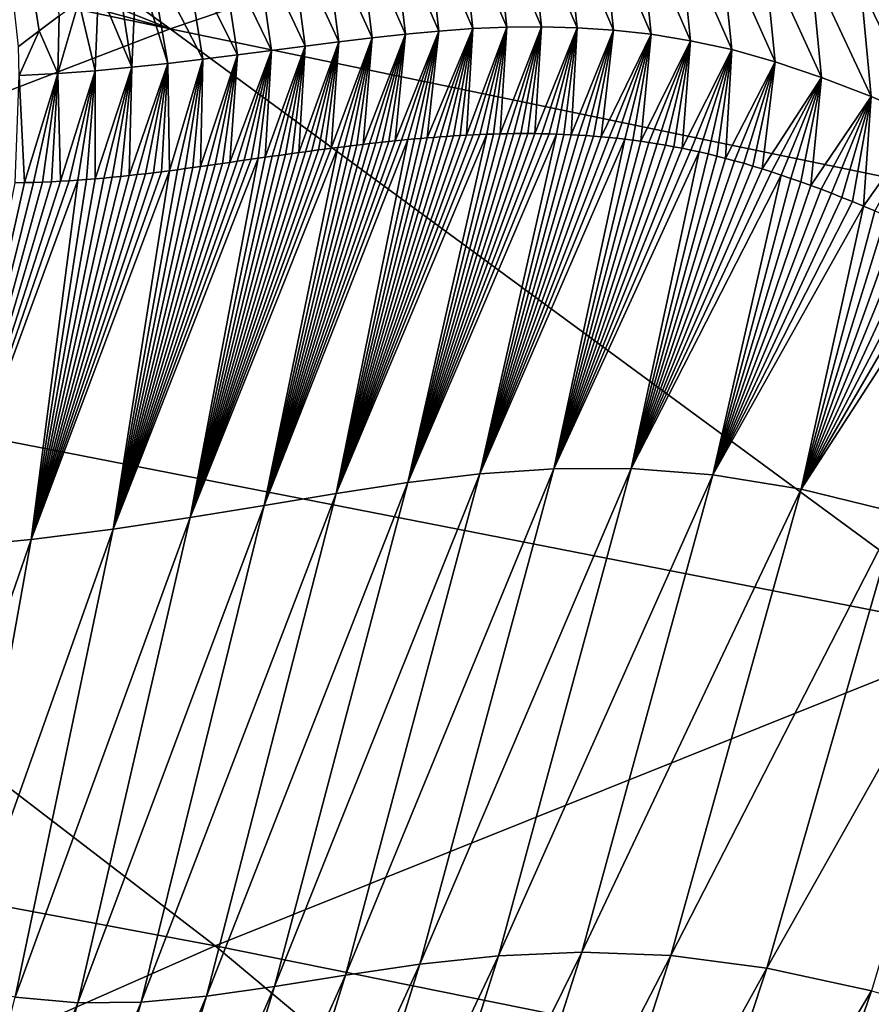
# Model space of a CAD drawing. Header units: metres. Extents: x -90 to 304, y -90 to 74.
# Tile 437 of 570: x 253.35 to 255.02, y 30.68 to 32.61. Entities that reach past the tile are written whole.
import ezdxf

# ---------------------------------------------------------------- set-up
doc = ezdxf.new("R2010")
doc.units = ezdxf.units.M
doc.layers.add('solid_21662050_350', color=7, linetype='CONTINUOUS')

msp = doc.modelspace()

# ---------------------------------------------------------------- linework, layer by layer
at = {"layer": 'solid_21662050_350'}
for points in [[(252.018463, 33.763187, 147.272202), (251.32486, 33.516891, 148.917892), (253.642624, 32.591885, 151.963242)], [(255.137238, 33.097023, 148.42337), (252.018463, 33.763187, 147.272202), (253.642624, 32.591885, 151.963242)], [(251.32486, 33.516891, 148.917892), (250.868515, 33.3465, 149.996674), (253.642624, 32.591885, 151.963242)], [(253.385895, 32.58791, 20.88814), (253.345764, 32.557411, 19.42535), (253.244827, 33.473431, 23.249596)], [(253.425293, 32.617176, 22.349642), (253.385895, 32.58791, 20.88814), (253.244827, 33.473431, 23.249596)], [(250.868515, 33.3465, 149.996674), (250.579239, 33.234921, 150.68013), (253.642624, 32.591885, 151.963242)], [(253.642624, 32.591885, 151.963242), (250.579239, 33.234921, 150.68013), (252.140778, 32.015358, 155.498138)], [(255.137238, 33.097023, 148.42337), (253.642624, 32.591885, 151.963242), (256.76001, 31.945253, 153.056793)], [(254.144379, 32.802967, 48.90612), (254.211121, 32.807709, 51.380417), (254.235092, 32.592216, 51.366013)], [(254.211121, 32.807709, 51.380417), (254.278534, 32.810661, 53.854668), (254.301956, 32.595119, 53.840366)], [(254.211121, 32.807709, 51.380417), (254.301956, 32.595119, 53.840366), (254.235092, 32.592216, 51.366013)], [(254.278534, 32.810661, 53.854668), (254.346985, 32.811451, 56.328857), (254.369949, 32.595871, 56.314625)], [(254.278534, 32.810661, 53.854668), (254.369949, 32.595871, 56.314625), (254.301956, 32.595119, 53.840366)], [(254.346985, 32.811451, 56.328857), (254.439453, 32.59409, 58.788769), (254.369949, 32.595871, 56.314625)], [(254.346985, 32.811451, 56.328857), (254.41684, 32.809689, 58.802963), (254.439453, 32.59409, 58.788769)], [(254.41684, 32.809689, 58.802963), (254.510864, 32.58934, 61.262775), (254.439453, 32.59409, 58.788769)], [(254.41684, 32.809689, 58.802963), (254.488525, 32.804951, 61.276962), (254.510864, 32.58934, 61.262775)], [(253.945129, 32.781479, 41.483074), (254.011673, 32.789524, 43.957439), (254.038208, 32.574314, 43.942543)], [(254.011673, 32.789524, 43.957439), (254.077988, 32.796787, 46.431789), (254.1035, 32.581455, 46.417088)], [(254.011673, 32.789524, 43.957439), (254.1035, 32.581455, 46.417088), (254.038208, 32.574314, 43.942543)], [(254.077988, 32.796787, 46.431789), (254.144379, 32.802967, 48.90612), (254.169037, 32.587543, 48.891582)], [(254.077988, 32.796787, 46.431789), (254.169037, 32.587543, 48.891582), (254.1035, 32.581455, 46.417088)], [(254.144379, 32.802967, 48.90612), (254.235092, 32.592216, 51.366013), (254.169037, 32.587543, 48.891582)], [(254.488525, 32.804951, 61.276962), (254.584717, 32.581055, 63.736599), (254.510864, 32.58934, 61.262775)], [(254.488525, 32.804951, 61.276962), (254.562622, 32.796673, 63.750828), (254.584717, 32.581055, 63.736599)], [(254.562622, 32.796673, 63.750828), (254.661575, 32.568611, 66.210182), (254.584717, 32.581055, 63.736599)], [(254.562622, 32.796673, 63.750828), (254.639709, 32.784225, 66.224525), (254.661575, 32.568611, 66.210182)], [(253.810455, 32.764027, 36.53434), (253.878143, 32.7729, 39.008705), (253.907303, 32.558029, 38.993351)], [(253.878143, 32.7729, 39.008705), (253.945129, 32.781479, 41.483074), (253.972885, 32.566422, 41.46796)], [(253.878143, 32.7729, 39.008705), (253.972885, 32.566422, 41.46796), (253.907303, 32.558029, 38.993351)], [(253.945129, 32.781479, 41.483074), (254.038208, 32.574314, 43.942543), (253.972885, 32.566422, 41.46796)], [(254.639709, 32.784225, 66.224525), (254.742142, 32.551079, 68.683464), (254.661575, 32.568611, 66.210182)], [(254.639709, 32.784225, 66.224525), (254.720551, 32.766689, 68.697983), (254.742142, 32.551079, 68.683464)], [(253.672073, 32.746243, 31.585653), (253.741837, 32.755081, 34.059986), (253.77446, 32.540718, 34.044067)], [(253.741837, 32.755081, 34.059986), (253.810455, 32.764027, 36.53434), (253.841248, 32.549389, 36.518715)], [(253.741837, 32.755081, 34.059986), (253.841248, 32.549389, 36.518715), (253.77446, 32.540718, 34.044067)], [(253.810455, 32.764027, 36.53434), (253.907303, 32.558029, 38.993351), (253.841248, 32.549389, 36.518715)], [(254.720551, 32.766689, 68.697983), (254.82724, 32.527367, 71.15638), (254.742142, 32.551079, 68.683464)], [(254.720551, 32.766689, 68.697983), (254.806, 32.742977, 71.171127), (254.82724, 32.527367, 71.15638)], [(253.637939, 32.524059, 29.094767), (253.576721, 32.722225, 28.159771), (253.600998, 32.737827, 29.114449)], [(253.672073, 32.746243, 31.585653), (253.706772, 32.532215, 31.569414), (253.600998, 32.737827, 29.114449)], [(253.637939, 32.524059, 29.094767), (253.600998, 32.737827, 29.114449), (253.706772, 32.532215, 31.569414)], [(253.672073, 32.746243, 31.585653), (253.77446, 32.540718, 34.044067), (253.706772, 32.532215, 31.569414)], [(254.806, 32.742977, 71.171127), (254.917831, 32.496784, 73.628838), (254.82724, 32.527367, 71.15638)], [(254.806, 32.742977, 71.171127), (254.897095, 32.712399, 73.643852), (254.917831, 32.496784, 73.628838)], [(253.567764, 32.516453, 26.620134), (253.53978, 32.697803, 26.718187), (253.576721, 32.722225, 28.159771)], [(253.567764, 32.516453, 26.620134), (253.576721, 32.722225, 28.159771), (253.637939, 32.524059, 29.094767)], [(254.897095, 32.712399, 73.643852), (255.015121, 32.459183, 76.100746), (254.917831, 32.496784, 73.628838)], [(254.897095, 32.712399, 73.643852), (254.995056, 32.674824, 76.11602), (255.015121, 32.459183, 76.100746)], [(253.567764, 32.516453, 26.620134), (253.502258, 32.672142, 25.268246), (253.53978, 32.697803, 26.718187)], [(253.496033, 32.509697, 24.145527), (253.46402, 32.64529, 23.809114), (253.502258, 32.672142, 25.268246)], [(253.496033, 32.509697, 24.145527), (253.502258, 32.672142, 25.268246), (253.567764, 32.516453, 26.620134)], [(254.995056, 32.674824, 76.11602), (255.120392, 32.414429, 78.571999), (255.015121, 32.459183, 76.100746)], [(254.995056, 32.674824, 76.11602), (255.101242, 32.630119, 78.587494), (255.120392, 32.414429, 78.571999)], [(253.422531, 32.504135, 21.670958), (253.425293, 32.617176, 22.349642), (253.46402, 32.64529, 23.809114)], [(253.422531, 32.504135, 21.670958), (253.46402, 32.64529, 23.809114), (253.496033, 32.509697, 24.145527)], [(253.422531, 32.504135, 21.670958), (253.385895, 32.58791, 20.88814), (253.425293, 32.617176, 22.349642)], [(254.301956, 32.595119, 53.840366), (254.236176, 32.384174, 52.308239), (254.22316, 32.383514, 51.820885)], [(254.235092, 32.592216, 51.366013), (254.301956, 32.595119, 53.840366), (254.22316, 32.383514, 51.820885)], [(254.301956, 32.595119, 53.840366), (254.249252, 32.384766, 52.796585), (254.236176, 32.384174, 52.308239)], [(254.301956, 32.595119, 53.840366), (254.262405, 32.385281, 53.285973), (254.249252, 32.384766, 52.796585)], [(254.301956, 32.595119, 53.840366), (254.27562, 32.385719, 53.776005), (254.262405, 32.385281, 53.285973)], [(254.301956, 32.595119, 53.840366), (254.28891, 32.386082, 54.266933), (254.27562, 32.385719, 53.776005)], [(254.369949, 32.595871, 56.314625), (254.302292, 32.386356, 54.759102), (254.28891, 32.386082, 54.266933)], [(254.301956, 32.595119, 53.840366), (254.369949, 32.595871, 56.314625), (254.28891, 32.386082, 54.266933)], [(254.369949, 32.595871, 56.314625), (254.315765, 32.386547, 55.252846), (254.302292, 32.386356, 54.759102)], [(254.369949, 32.595871, 56.314625), (254.329346, 32.386646, 55.748344), (254.315765, 32.386547, 55.252846)], [(254.369949, 32.595871, 56.314625), (254.343033, 32.38665, 56.245136), (254.329346, 32.386646, 55.748344)], [(254.369949, 32.595871, 56.314625), (254.356812, 32.386555, 56.743393), (254.343033, 32.38665, 56.245136)], [(254.369949, 32.595871, 56.314625), (254.439453, 32.59409, 58.788769), (254.356812, 32.386555, 56.743393)], [(253.642624, 32.591885, 151.963242), (252.140778, 32.015358, 155.498138), (255.254562, 31.406464, 156.612473)], [(253.347046, 32.500118, 19.196438), (253.345764, 32.557411, 19.42535), (253.385895, 32.58791, 20.88814)], [(253.347046, 32.500118, 19.196438), (253.385895, 32.58791, 20.88814), (253.422531, 32.504135, 21.670958)], [(256.76001, 31.945253, 153.056793), (253.642624, 32.591885, 151.963242), (255.254562, 31.406464, 156.612473)], [(254.1035, 32.581455, 46.417088), (254.033051, 32.366974, 44.571121), (254.020599, 32.365532, 44.090866)], [(254.038208, 32.574314, 43.942543), (254.1035, 32.581455, 46.417088), (254.020599, 32.365532, 44.090866)], [(254.1035, 32.581455, 46.417088), (254.045517, 32.368382, 45.051334), (254.033051, 32.366974, 44.571121)], [(254.1035, 32.581455, 46.417088), (254.057999, 32.369759, 45.532013), (254.045517, 32.368382, 45.051334)], [(254.1035, 32.581455, 46.417088), (254.070511, 32.371098, 46.01342), (254.057999, 32.369759, 45.532013)], [(254.1035, 32.581455, 46.417088), (254.083054, 32.372398, 46.495094), (254.070511, 32.371098, 46.01342)], [(254.169037, 32.587543, 48.891582), (254.095612, 32.373657, 46.977058), (254.083054, 32.372398, 46.495094)], [(254.1035, 32.581455, 46.417088), (254.169037, 32.587543, 48.891582), (254.083054, 32.372398, 46.495094)], [(254.169037, 32.587543, 48.891582), (254.1082, 32.374874, 47.459389), (254.095612, 32.373657, 46.977058)], [(254.169037, 32.587543, 48.891582), (254.120819, 32.376045, 47.942162), (254.1082, 32.374874, 47.459389)], [(254.169037, 32.587543, 48.891582), (254.133469, 32.377171, 48.4254), (254.120819, 32.376045, 47.942162)], [(254.169037, 32.587543, 48.891582), (254.146149, 32.378246, 48.908985), (254.133469, 32.377171, 48.4254)], [(254.235092, 32.592216, 51.366013), (254.158875, 32.379269, 49.39299), (254.146149, 32.378246, 48.908985)], [(254.169037, 32.587543, 48.891582), (254.235092, 32.592216, 51.366013), (254.146149, 32.378246, 48.908985)], [(254.235092, 32.592216, 51.366013), (254.171631, 32.380234, 49.877491), (254.158875, 32.379269, 49.39299)], [(254.235092, 32.592216, 51.366013), (254.184448, 32.381145, 50.362583), (254.171631, 32.380234, 49.877491)], [(254.235092, 32.592216, 51.366013), (254.197311, 32.382, 50.848255), (254.184448, 32.381145, 50.362583)], [(254.235092, 32.592216, 51.366013), (254.210205, 32.38279, 51.334293), (254.197311, 32.382, 50.848255)], [(254.235092, 32.592216, 51.366013), (254.22316, 32.383514, 51.820885), (254.210205, 32.38279, 51.334293)], [(254.439453, 32.59409, 58.788769), (254.370712, 32.386356, 57.243385), (254.356812, 32.386555, 56.743393)], [(254.439453, 32.59409, 58.788769), (254.38475, 32.386047, 57.74538), (254.370712, 32.386356, 57.243385)], [(254.439453, 32.59409, 58.788769), (254.398911, 32.38562, 58.249607), (254.38475, 32.386047, 57.74538)], [(254.439453, 32.59409, 58.788769), (254.413223, 32.385078, 58.755955), (254.398911, 32.38562, 58.249607)], [(254.439453, 32.59409, 58.788769), (254.427658, 32.384415, 59.264267), (254.413223, 32.385078, 58.755955)], [(254.439453, 32.59409, 58.788769), (254.510864, 32.58934, 61.262775), (254.427658, 32.384415, 59.264267)], [(254.510864, 32.58934, 61.262775), (254.442245, 32.383614, 59.774406), (254.427658, 32.384415, 59.264267)], [(254.510864, 32.58934, 61.262775), (254.45697, 32.382671, 60.286228), (254.442245, 32.383614, 59.774406)], [(254.510864, 32.58934, 61.262775), (254.471832, 32.381584, 60.799759), (254.45697, 32.382671, 60.286228)], [(254.510864, 32.58934, 61.262775), (254.486877, 32.380341, 61.315582), (254.471832, 32.381584, 60.799759)], [(254.510864, 32.58934, 61.262775), (254.584717, 32.581055, 63.736599), (254.486877, 32.380341, 61.315582)], [(254.584717, 32.581055, 63.736599), (254.502075, 32.378937, 61.833218), (254.486877, 32.380341, 61.315582)], [(254.584717, 32.581055, 63.736599), (254.517426, 32.377365, 62.35202), (254.502075, 32.378937, 61.833218)], [(254.584717, 32.581055, 63.736599), (254.532913, 32.375614, 62.871353), (254.517426, 32.377365, 62.35202)], [(254.584717, 32.581055, 63.736599), (254.548523, 32.373676, 63.390781), (254.532913, 32.375614, 62.871353)], [(254.584717, 32.581055, 63.736599), (254.564285, 32.371548, 63.911095), (254.548523, 32.373676, 63.390781)], [(254.584717, 32.581055, 63.736599), (254.661575, 32.568611, 66.210182), (254.564285, 32.371548, 63.911095)], [(253.907303, 32.558029, 38.993351), (253.842178, 32.342091, 37.216835), (253.828766, 32.340191, 36.703911)], [(253.841248, 32.549389, 36.518715), (253.907303, 32.558029, 38.993351), (253.828766, 32.340191, 36.703911)], [(253.907303, 32.558029, 38.993351), (253.855453, 32.343964, 37.725983), (253.842178, 32.342091, 37.216835)], [(253.907303, 32.558029, 38.993351), (253.868637, 32.34581, 38.231777), (253.855453, 32.343964, 37.725983)], [(253.907303, 32.558029, 38.993351), (253.881699, 32.347626, 38.734108), (253.868637, 32.34581, 38.231777)], [(253.907303, 32.558029, 38.993351), (253.894653, 32.349403, 39.232246), (253.881699, 32.347626, 38.734108)], [(253.972885, 32.566422, 41.46796), (253.907501, 32.351151, 39.72691), (253.894653, 32.349403, 39.232246)], [(253.907303, 32.558029, 38.993351), (253.972885, 32.566422, 41.46796), (253.894653, 32.349403, 39.232246)], [(253.972885, 32.566422, 41.46796), (253.920258, 32.352863, 40.218872), (253.907501, 32.351151, 39.72691)], [(253.972885, 32.566422, 41.46796), (253.932968, 32.354553, 40.708916), (253.920258, 32.352863, 40.218872)], [(253.972885, 32.566422, 41.46796), (253.945618, 32.356216, 41.197071), (253.932968, 32.354553, 40.708916)], [(253.972885, 32.566422, 41.46796), (253.958191, 32.357845, 41.682163), (253.945618, 32.356216, 41.197071)], [(254.038208, 32.574314, 43.942543), (253.970703, 32.35944, 42.165073), (253.958191, 32.357845, 41.682163)], [(253.972885, 32.566422, 41.46796), (254.038208, 32.574314, 43.942543), (253.958191, 32.357845, 41.682163)], [(254.038208, 32.574314, 43.942543), (253.983185, 32.361008, 42.646801), (253.970703, 32.35944, 42.165073)], [(254.038208, 32.574314, 43.942543), (253.995651, 32.362545, 43.128342), (253.983185, 32.361008, 42.646801)], [(254.038208, 32.574314, 43.942543), (254.008133, 32.364056, 43.610069), (253.995651, 32.362545, 43.128342)], [(254.038208, 32.574314, 43.942543), (254.020599, 32.365532, 44.090866), (254.008133, 32.364056, 43.610069)], [(254.661575, 32.568611, 66.210182), (254.5802, 32.369221, 64.432114), (254.564285, 32.371548, 63.911095)], [(254.661575, 32.568611, 66.210182), (254.596268, 32.366695, 64.95343), (254.5802, 32.369221, 64.432114)], [(254.661575, 32.568611, 66.210182), (254.612473, 32.36396, 65.474632), (254.596268, 32.366695, 64.95343)], [(254.661575, 32.568611, 66.210182), (254.628815, 32.361004, 65.995415), (254.612473, 32.36396, 65.474632)], [(254.661575, 32.568611, 66.210182), (254.645309, 32.357811, 66.516151), (254.628815, 32.361004, 65.995415)], [(254.661575, 32.568611, 66.210182), (254.742142, 32.551079, 68.683464), (254.645309, 32.357811, 66.516151)], [(253.77446, 32.540718, 34.044067), (253.716446, 32.324108, 32.444626), (253.701752, 32.322037, 31.893164)], [(253.706772, 32.532215, 31.569414), (253.77446, 32.540718, 34.044067), (253.701752, 32.322037, 31.893164)], [(253.77446, 32.540718, 34.044067), (253.731003, 32.326168, 32.991875), (253.716446, 32.324108, 32.444626)], [(253.77446, 32.540718, 34.044067), (253.745392, 32.328217, 33.53492), (253.731003, 32.326168, 32.991875)], [(253.77446, 32.540718, 34.044067), (253.759659, 32.330261, 34.07378), (253.745392, 32.328217, 33.53492)], [(253.841248, 32.549389, 36.518715), (253.773758, 32.332294, 34.60844), (253.759659, 32.330261, 34.07378)], [(253.77446, 32.540718, 34.044067), (253.841248, 32.549389, 36.518715), (253.759659, 32.330261, 34.07378)], [(253.841248, 32.549389, 36.518715), (253.787735, 32.334312, 35.13887), (253.773758, 32.332294, 34.60844)], [(253.841248, 32.549389, 36.518715), (253.801559, 32.3363, 35.665047), (253.787735, 32.334312, 35.13887)], [(253.841248, 32.549389, 36.518715), (253.815231, 32.338261, 36.186783), (253.801559, 32.3363, 35.665047)], [(253.841248, 32.549389, 36.518715), (253.828766, 32.340191, 36.703911), (253.815231, 32.338261, 36.186783)], [(254.742142, 32.551079, 68.683464), (254.661972, 32.354382, 67.03685), (254.645309, 32.357811, 66.516151)], [(254.742142, 32.551079, 68.683464), (254.678802, 32.3507, 67.557419), (254.661972, 32.354382, 67.03685)], [(254.742142, 32.551079, 68.683464), (254.695816, 32.346775, 68.077751), (254.678802, 32.3507, 67.557419)], [(254.742142, 32.551079, 68.683464), (254.712997, 32.34259, 68.597725), (254.695816, 32.346775, 68.077751)], [(254.742142, 32.551079, 68.683464), (254.730362, 32.338139, 69.117226), (254.712997, 32.34259, 68.597725)], [(254.742142, 32.551079, 68.683464), (254.82724, 32.527367, 71.15638), (254.730362, 32.338139, 69.117226)], [(253.637939, 32.524059, 29.094767), (253.578369, 32.306213, 27.331724), (253.56221, 32.304432, 26.74371)], [(253.567764, 32.516453, 26.620134), (253.637939, 32.524059, 29.094767), (253.56221, 32.304432, 26.74371)], [(253.637939, 32.524059, 29.094767), (253.59436, 32.308056, 27.915449), (253.578369, 32.306213, 27.331724)], [(253.637939, 32.524059, 29.094767), (253.610184, 32.309959, 28.495836), (253.59436, 32.308056, 27.915449)], [(253.637939, 32.524059, 29.094767), (253.625854, 32.311913, 29.072571), (253.610184, 32.309959, 28.495836)], [(253.637939, 32.524059, 29.094767), (253.641373, 32.313896, 29.645315), (253.625854, 32.311913, 29.072571)], [(253.637939, 32.524059, 29.094767), (253.706772, 32.532215, 31.569414), (253.641373, 32.313896, 29.645315)], [(253.706772, 32.532215, 31.569414), (253.656708, 32.315899, 30.213726), (253.641373, 32.313896, 29.645315)], [(253.706772, 32.532215, 31.569414), (253.671875, 32.317924, 30.777697), (253.656708, 32.315899, 30.213726)], [(253.706772, 32.532215, 31.569414), (253.68689, 32.319973, 31.337513), (253.671875, 32.317924, 30.777697)], [(253.706772, 32.532215, 31.569414), (253.701752, 32.322037, 31.893164), (253.68689, 32.319973, 31.337513)], [(254.82724, 32.527367, 71.15638), (254.747925, 32.333401, 69.636444), (254.730362, 32.338139, 69.117226)], [(254.82724, 32.527367, 71.15638), (254.765686, 32.328381, 70.155624), (254.747925, 32.333401, 69.636444)], [(254.82724, 32.527367, 71.15638), (254.783691, 32.323067, 70.674995), (254.765686, 32.328381, 70.155624)], [(254.82724, 32.527367, 71.15638), (254.801926, 32.317463, 71.19474), (254.783691, 32.323067, 70.674995)], [(254.82724, 32.527367, 71.15638), (254.917831, 32.496784, 73.628838), (254.801926, 32.317463, 71.19474)], [(253.347046, 32.500118, 19.196438), (253.357361, 32.290558, 19.525646), (253.339478, 32.290257, 18.917908)], [(253.347046, 32.500118, 19.196438), (253.422531, 32.504135, 21.670958), (253.357361, 32.290558, 19.525646)], [(253.422531, 32.504135, 21.670958), (253.375122, 32.291016, 20.132843), (253.357361, 32.290558, 19.525646)], [(253.422531, 32.504135, 21.670958), (253.392746, 32.291618, 20.739325), (253.375122, 32.291016, 20.132843)], [(253.422531, 32.504135, 21.670958), (253.410248, 32.292366, 21.344921), (253.392746, 32.291618, 20.739325)], [(253.422531, 32.504135, 21.670958), (253.427628, 32.293251, 21.949942), (253.410248, 32.292366, 21.344921)], [(253.422531, 32.504135, 21.670958), (253.496033, 32.509697, 24.145527), (253.427628, 32.293251, 21.949942)], [(253.496033, 32.509697, 24.145527), (253.444901, 32.29427, 22.554651), (253.427628, 32.293251, 21.949942)], [(253.496033, 32.509697, 24.145527), (253.462067, 32.295414, 23.158434), (253.444901, 32.29427, 22.554651)], [(253.496033, 32.509697, 24.145527), (253.47908, 32.296673, 23.760668), (253.462067, 32.295414, 23.158434)], [(253.496033, 32.509697, 24.145527), (253.495972, 32.298035, 24.360733), (253.47908, 32.296673, 23.760668)], [(253.567764, 32.516453, 26.620134), (253.512711, 32.299496, 24.959024), (253.495972, 32.298035, 24.360733)], [(253.496033, 32.509697, 24.145527), (253.567764, 32.516453, 26.620134), (253.495972, 32.298035, 24.360733)], [(253.567764, 32.516453, 26.620134), (253.529343, 32.30106, 25.556307), (253.512711, 32.299496, 24.959024)], [(253.567764, 32.516453, 26.620134), (253.545853, 32.302708, 26.151552), (253.529343, 32.30106, 25.556307)], [(253.567764, 32.516453, 26.620134), (253.56221, 32.304432, 26.74371), (253.545853, 32.302708, 26.151552)], [(254.917831, 32.496784, 73.628838), (254.820404, 32.311565, 71.714409), (254.801926, 32.317463, 71.19474)], [(254.917831, 32.496784, 73.628838), (254.839127, 32.30537, 72.234169), (254.820404, 32.311565, 71.714409)], [(254.917831, 32.496784, 73.628838), (254.858139, 32.298874, 72.754356), (254.839127, 32.30537, 72.234169)], [(254.917831, 32.496784, 73.628838), (254.877457, 32.292068, 73.275291), (254.858139, 32.298874, 72.754356)], [(254.917831, 32.496784, 73.628838), (254.897079, 32.28495, 73.797279), (254.877457, 32.292068, 73.275291)], [(254.917831, 32.496784, 73.628838), (255.015121, 32.459183, 76.100746), (254.897079, 32.28495, 73.797279)], [(255.015121, 32.459183, 76.100746), (254.917053, 32.277515, 74.320267), (254.897079, 32.28495, 73.797279)], [(255.015121, 32.459183, 76.100746), (254.937363, 32.269768, 74.844048), (254.917053, 32.277515, 74.320267)], [(255.015121, 32.459183, 76.100746), (254.958023, 32.2617, 75.368416), (254.937363, 32.269768, 74.844048)], [(255.015121, 32.459183, 76.100746), (254.979019, 32.253315, 75.893188), (254.958023, 32.2617, 75.368416)], [(255.015121, 32.459183, 76.100746), (255.000381, 32.24461, 76.41835), (254.979019, 32.253315, 75.893188)], [(255.015121, 32.459183, 76.100746), (255.120392, 32.414429, 78.571999), (255.000381, 32.24461, 76.41835)], [(255.120392, 32.414429, 78.571999), (255.022186, 32.235561, 76.945236), (255.000381, 32.24461, 76.41835)], [(253.967636, 31.681705, 47.924553), (254.249252, 32.384766, 52.796585), (254.262405, 32.385281, 53.285973)], [(254.107727, 31.703363, 53.283493), (253.967636, 31.681705, 47.924553), (254.262405, 32.385281, 53.285973)], [(253.967636, 31.681705, 47.924553), (254.236176, 32.384174, 52.308239), (254.249252, 32.384766, 52.796585)], [(253.967636, 31.681705, 47.924553), (254.22316, 32.383514, 51.820885), (254.236176, 32.384174, 52.308239)], [(253.967636, 31.681705, 47.924553), (254.210205, 32.38279, 51.334293), (254.22316, 32.383514, 51.820885)], [(254.107727, 31.703363, 53.283493), (254.343033, 32.38665, 56.245136), (254.356812, 32.386555, 56.743393)], [(254.107727, 31.703363, 53.283493), (254.329346, 32.386646, 55.748344), (254.343033, 32.38665, 56.245136)], [(254.107727, 31.703363, 53.283493), (254.315765, 32.386547, 55.252846), (254.329346, 32.386646, 55.748344)], [(254.107727, 31.703363, 53.283493), (254.356812, 32.386555, 56.743393), (254.370712, 32.386356, 57.243385)], [(254.107727, 31.703363, 53.283493), (254.302292, 32.386356, 54.759102), (254.315765, 32.386547, 55.252846)], [(254.107727, 31.703363, 53.283493), (254.370712, 32.386356, 57.243385), (254.38475, 32.386047, 57.74538)], [(254.107727, 31.703363, 53.283493), (254.28891, 32.386082, 54.266933), (254.302292, 32.386356, 54.759102)], [(254.107727, 31.703363, 53.283493), (254.27562, 32.385719, 53.776005), (254.28891, 32.386082, 54.266933)], [(254.107727, 31.703363, 53.283493), (254.38475, 32.386047, 57.74538), (254.398911, 32.38562, 58.249607)], [(254.107727, 31.703363, 53.283493), (254.262405, 32.385281, 53.285973), (254.27562, 32.385719, 53.776005)], [(254.249069, 31.720383, 58.375664), (254.107727, 31.703363, 53.283493), (254.398911, 32.38562, 58.249607)], [(254.249069, 31.720383, 58.375664), (254.398911, 32.38562, 58.249607), (254.413223, 32.385078, 58.755955)], [(254.249069, 31.720383, 58.375664), (254.413223, 32.385078, 58.755955), (254.427658, 32.384415, 59.264267)], [(254.249069, 31.720383, 58.375664), (254.427658, 32.384415, 59.264267), (254.442245, 32.383614, 59.774406)], [(254.249069, 31.720383, 58.375664), (254.442245, 32.383614, 59.774406), (254.45697, 32.382671, 60.286228)], [(253.826538, 31.657915, 42.26162), (254.095612, 32.373657, 46.977058), (254.1082, 32.374874, 47.459389)], [(253.967636, 31.681705, 47.924553), (253.826538, 31.657915, 42.26162), (254.1082, 32.374874, 47.459389)], [(253.826538, 31.657915, 42.26162), (254.083054, 32.372398, 46.495094), (254.095612, 32.373657, 46.977058)], [(253.826538, 31.657915, 42.26162), (254.070511, 32.371098, 46.01342), (254.083054, 32.372398, 46.495094)], [(253.826538, 31.657915, 42.26162), (254.057999, 32.369759, 45.532013), (254.070511, 32.371098, 46.01342)], [(253.826538, 31.657915, 42.26162), (254.045517, 32.368382, 45.051334), (254.057999, 32.369759, 45.532013)], [(253.826538, 31.657915, 42.26162), (254.033051, 32.366974, 44.571121), (254.045517, 32.368382, 45.051334)], [(253.826538, 31.657915, 42.26162), (254.020599, 32.365532, 44.090866), (254.033051, 32.366974, 44.571121)], [(253.826538, 31.657915, 42.26162), (254.008133, 32.364056, 43.610069), (254.020599, 32.365532, 44.090866)], [(253.826538, 31.657915, 42.26162), (253.995651, 32.362545, 43.128342), (254.008133, 32.364056, 43.610069)], [(253.967636, 31.681705, 47.924553), (254.197311, 32.382, 50.848255), (254.210205, 32.38279, 51.334293)], [(253.967636, 31.681705, 47.924553), (254.184448, 32.381145, 50.362583), (254.197311, 32.382, 50.848255)], [(253.967636, 31.681705, 47.924553), (254.171631, 32.380234, 49.877491), (254.184448, 32.381145, 50.362583)], [(253.967636, 31.681705, 47.924553), (254.158875, 32.379269, 49.39299), (254.171631, 32.380234, 49.877491)], [(253.967636, 31.681705, 47.924553), (254.146149, 32.378246, 48.908985), (254.158875, 32.379269, 49.39299)], [(253.967636, 31.681705, 47.924553), (254.133469, 32.377171, 48.4254), (254.146149, 32.378246, 48.908985)], [(253.967636, 31.681705, 47.924553), (254.120819, 32.376045, 47.942162), (254.133469, 32.377171, 48.4254)], [(253.967636, 31.681705, 47.924553), (254.1082, 32.374874, 47.459389), (254.120819, 32.376045, 47.942162)], [(254.249069, 31.720383, 58.375664), (254.45697, 32.382671, 60.286228), (254.471832, 32.381584, 60.799759)], [(254.249069, 31.720383, 58.375664), (254.471832, 32.381584, 60.799759), (254.486877, 32.380341, 61.315582)], [(254.249069, 31.720383, 58.375664), (254.486877, 32.380341, 61.315582), (254.502075, 32.378937, 61.833218)], [(254.249069, 31.720383, 58.375664), (254.502075, 32.378937, 61.833218), (254.517426, 32.377365, 62.35202)], [(254.249069, 31.720383, 58.375664), (254.517426, 32.377365, 62.35202), (254.532913, 32.375614, 62.871353)], [(254.393982, 31.730259, 63.238201), (254.249069, 31.720383, 58.375664), (254.532913, 32.375614, 62.871353)], [(254.393982, 31.730259, 63.238201), (254.532913, 32.375614, 62.871353), (254.548523, 32.373676, 63.390781)], [(254.393982, 31.730259, 63.238201), (254.548523, 32.373676, 63.390781), (254.564285, 32.371548, 63.911095)], [(254.393982, 31.730259, 63.238201), (254.564285, 32.371548, 63.911095), (254.5802, 32.369221, 64.432114)], [(254.393982, 31.730259, 63.238201), (254.5802, 32.369221, 64.432114), (254.596268, 32.366695, 64.95343)], [(254.393982, 31.730259, 63.238201), (254.596268, 32.366695, 64.95343), (254.612473, 32.36396, 65.474632)], [(254.393982, 31.730259, 63.238201), (254.612473, 32.36396, 65.474632), (254.628815, 32.361004, 65.995415)], [(253.682007, 31.634325, 36.262913), (253.958191, 32.357845, 41.682163), (253.970703, 32.35944, 42.165073)], [(253.826538, 31.657915, 42.26162), (253.682007, 31.634325, 36.262913), (253.970703, 32.35944, 42.165073)], [(253.682007, 31.634325, 36.262913), (253.945618, 32.356216, 41.197071), (253.958191, 32.357845, 41.682163)], [(253.682007, 31.634325, 36.262913), (253.932968, 32.354553, 40.708916), (253.945618, 32.356216, 41.197071)], [(253.682007, 31.634325, 36.262913), (253.920258, 32.352863, 40.218872), (253.932968, 32.354553, 40.708916)], [(253.682007, 31.634325, 36.262913), (253.907501, 32.351151, 39.72691), (253.920258, 32.352863, 40.218872)], [(253.682007, 31.634325, 36.262913), (253.894653, 32.349403, 39.232246), (253.907501, 32.351151, 39.72691)], [(253.682007, 31.634325, 36.262913), (253.881699, 32.347626, 38.734108), (253.894653, 32.349403, 39.232246)], [(253.682007, 31.634325, 36.262913), (253.868637, 32.34581, 38.231777), (253.881699, 32.347626, 38.734108)], [(253.682007, 31.634325, 36.262913), (253.855453, 32.343964, 37.725983), (253.868637, 32.34581, 38.231777)], [(253.826538, 31.657915, 42.26162), (253.983185, 32.361008, 42.646801), (253.995651, 32.362545, 43.128342)], [(253.826538, 31.657915, 42.26162), (253.970703, 32.35944, 42.165073), (253.983185, 32.361008, 42.646801)], [(254.393982, 31.730259, 63.238201), (254.628815, 32.361004, 65.995415), (254.645309, 32.357811, 66.516151)], [(254.393982, 31.730259, 63.238201), (254.645309, 32.357811, 66.516151), (254.661972, 32.354382, 67.03685)], [(254.393982, 31.730259, 63.238201), (254.661972, 32.354382, 67.03685), (254.678802, 32.3507, 67.557419)], [(254.545059, 31.730366, 67.900345), (254.393982, 31.730259, 63.238201), (254.678802, 32.3507, 67.557419)], [(254.545059, 31.730366, 67.900345), (254.678802, 32.3507, 67.557419), (254.695816, 32.346775, 68.077751)], [(254.545059, 31.730366, 67.900345), (254.695816, 32.346775, 68.077751), (254.712997, 32.34259, 68.597725)], [(253.531097, 31.612072, 29.934553), (253.801559, 32.3363, 35.665047), (253.815231, 32.338261, 36.186783)], [(253.682007, 31.634325, 36.262913), (253.531097, 31.612072, 29.934553), (253.815231, 32.338261, 36.186783)], [(253.531097, 31.612072, 29.934553), (253.787735, 32.334312, 35.13887), (253.801559, 32.3363, 35.665047)], [(253.531097, 31.612072, 29.934553), (253.773758, 32.332294, 34.60844), (253.787735, 32.334312, 35.13887)], [(253.531097, 31.612072, 29.934553), (253.759659, 32.330261, 34.07378), (253.773758, 32.332294, 34.60844)], [(253.531097, 31.612072, 29.934553), (253.745392, 32.328217, 33.53492), (253.759659, 32.330261, 34.07378)], [(253.531097, 31.612072, 29.934553), (253.731003, 32.326168, 32.991875), (253.745392, 32.328217, 33.53492)], [(253.531097, 31.612072, 29.934553), (253.716446, 32.324108, 32.444626), (253.731003, 32.326168, 32.991875)], [(253.682007, 31.634325, 36.262913), (253.842178, 32.342091, 37.216835), (253.855453, 32.343964, 37.725983)], [(253.682007, 31.634325, 36.262913), (253.828766, 32.340191, 36.703911), (253.842178, 32.342091, 37.216835)], [(253.682007, 31.634325, 36.262913), (253.815231, 32.338261, 36.186783), (253.828766, 32.340191, 36.703911)], [(254.545059, 31.730366, 67.900345), (254.712997, 32.34259, 68.597725), (254.730362, 32.338139, 69.117226)], [(254.545059, 31.730366, 67.900345), (254.730362, 32.338139, 69.117226), (254.747925, 32.333401, 69.636444)], [(254.545059, 31.730366, 67.900345), (254.747925, 32.333401, 69.636444), (254.765686, 32.328381, 70.155624)], [(254.545059, 31.730366, 67.900345), (254.765686, 32.328381, 70.155624), (254.783691, 32.323067, 70.674995)], [(253.370544, 31.591793, 23.298468), (253.625854, 32.311913, 29.072571), (253.641373, 32.313896, 29.645315)], [(253.531097, 31.612072, 29.934553), (253.370544, 31.591793, 23.298468), (253.641373, 32.313896, 29.645315)], [(253.370544, 31.591793, 23.298468), (253.610184, 32.309959, 28.495836), (253.625854, 32.311913, 29.072571)], [(253.370544, 31.591793, 23.298468), (253.59436, 32.308056, 27.915449), (253.610184, 32.309959, 28.495836)], [(253.370544, 31.591793, 23.298468), (253.578369, 32.306213, 27.331724), (253.59436, 32.308056, 27.915449)], [(253.370544, 31.591793, 23.298468), (253.56221, 32.304432, 26.74371), (253.578369, 32.306213, 27.331724)], [(253.531097, 31.612072, 29.934553), (253.701752, 32.322037, 31.893164), (253.716446, 32.324108, 32.444626)], [(253.531097, 31.612072, 29.934553), (253.68689, 32.319973, 31.337513), (253.701752, 32.322037, 31.893164)], [(253.531097, 31.612072, 29.934553), (253.671875, 32.317924, 30.777697), (253.68689, 32.319973, 31.337513)], [(253.531097, 31.612072, 29.934553), (253.656708, 32.315899, 30.213726), (253.671875, 32.317924, 30.777697)], [(253.531097, 31.612072, 29.934553), (253.641373, 32.313896, 29.645315), (253.656708, 32.315899, 30.213726)], [(254.545059, 31.730366, 67.900345), (254.783691, 32.323067, 70.674995), (254.801926, 32.317463, 71.19474)], [(254.545059, 31.730366, 67.900345), (254.801926, 32.317463, 71.19474), (254.820404, 32.311565, 71.714409)], [(254.545059, 31.730366, 67.900345), (254.820404, 32.311565, 71.714409), (254.839127, 32.30537, 72.234169)], [(253.196747, 31.574877, 16.361408), (253.444901, 32.29427, 22.554651), (253.462067, 32.295414, 23.158434)], [(253.370544, 31.591793, 23.298468), (253.196747, 31.574877, 16.361408), (253.462067, 32.295414, 23.158434)], [(253.196747, 31.574877, 16.361408), (253.427628, 32.293251, 21.949942), (253.444901, 32.29427, 22.554651)], [(253.196747, 31.574877, 16.361408), (253.410248, 32.292366, 21.344921), (253.427628, 32.293251, 21.949942)], [(253.196747, 31.574877, 16.361408), (253.392746, 32.291618, 20.739325), (253.410248, 32.292366, 21.344921)], [(253.196747, 31.574877, 16.361408), (253.375122, 32.291016, 20.132843), (253.392746, 32.291618, 20.739325)], [(253.196747, 31.574877, 16.361408), (253.357361, 32.290558, 19.525646), (253.375122, 32.291016, 20.132843)], [(253.196747, 31.574877, 16.361408), (253.339478, 32.290257, 18.917908), (253.357361, 32.290558, 19.525646)], [(253.370544, 31.591793, 23.298468), (253.545853, 32.302708, 26.151552), (253.56221, 32.304432, 26.74371)], [(253.370544, 31.591793, 23.298468), (253.529343, 32.30106, 25.556307), (253.545853, 32.302708, 26.151552)], [(253.370544, 31.591793, 23.298468), (253.512711, 32.299496, 24.959024), (253.529343, 32.30106, 25.556307)], [(253.370544, 31.591793, 23.298468), (253.495972, 32.298035, 24.360733), (253.512711, 32.299496, 24.959024)], [(253.370544, 31.591793, 23.298468), (253.47908, 32.296673, 23.760668), (253.495972, 32.298035, 24.360733)], [(253.370544, 31.591793, 23.298468), (253.462067, 32.295414, 23.158434), (253.47908, 32.296673, 23.760668)], [(254.70549, 31.717875, 72.377502), (254.545059, 31.730366, 67.900345), (254.839127, 32.30537, 72.234169)], [(254.70549, 31.717875, 72.377502), (254.839127, 32.30537, 72.234169), (254.858139, 32.298874, 72.754356)], [(254.70549, 31.717875, 72.377502), (254.858139, 32.298874, 72.754356), (254.877457, 32.292068, 73.275291)], [(254.70549, 31.717875, 72.377502), (254.877457, 32.292068, 73.275291), (254.897079, 32.28495, 73.797279)], [(254.70549, 31.717875, 72.377502), (254.897079, 32.28495, 73.797279), (254.917053, 32.277515, 74.320267)], [(254.70549, 31.717875, 72.377502), (254.917053, 32.277515, 74.320267), (254.937363, 32.269768, 74.844048)], [(254.70549, 31.717875, 72.377502), (254.937363, 32.269768, 74.844048), (254.958023, 32.2617, 75.368416)], [(254.70549, 31.717875, 72.377502), (254.958023, 32.2617, 75.368416), (254.979019, 32.253315, 75.893188)], [(254.70549, 31.717875, 72.377502), (254.979019, 32.253315, 75.893188), (255.000381, 32.24461, 76.41835)], [(254.878479, 31.689938, 76.683701), (254.70549, 31.717875, 72.377502), (255.000381, 32.24461, 76.41835)], [(254.878479, 31.689938, 76.683701), (255.000381, 32.24461, 76.41835), (255.022186, 32.235561, 76.945236)], [(254.878479, 31.689938, 76.683701), (255.022186, 32.235561, 76.945236), (255.044403, 32.226181, 77.473)], [(254.878479, 31.689938, 76.683701), (255.044403, 32.226181, 77.473), (255.066971, 32.216488, 78.000145)], [(254.878479, 31.689938, 76.683701), (255.066971, 32.216488, 78.000145), (255.089859, 32.206497, 78.525177)], [(254.878479, 31.689938, 76.683701), (255.089859, 32.206497, 78.525177), (255.113007, 32.196239, 79.046875)], [(254.878479, 31.689938, 76.683701), (255.113007, 32.196239, 79.046875), (255.13652, 32.18568, 79.567207)], [(254.878479, 31.689938, 76.683701), (255.13652, 32.18568, 79.567207), (255.160385, 32.174824, 80.085892)], [(254.878479, 31.689938, 76.683701), (255.160385, 32.174824, 80.085892), (255.184555, 32.163704, 80.601601)], [(255.067291, 31.643738, 80.832657), (254.878479, 31.689938, 76.683701), (255.184555, 32.163704, 80.601601)], [(252.140778, 32.015358, 155.498138), (250.632507, 31.376675, 159.033447), (253.730576, 30.795681, 160.197952)], [(255.254562, 31.406464, 156.612473), (252.140778, 32.015358, 155.498138), (253.730576, 30.795681, 160.197952)], [(253.985809, 30.738174, 58.368179), (254.249069, 31.720383, 58.375664), (254.393982, 31.730259, 63.238201)], [(254.131561, 30.759523, 63.234123), (253.985809, 30.738174, 58.368179), (254.393982, 31.730259, 63.238201)], [(254.131561, 30.759523, 63.234123), (254.393982, 31.730259, 63.238201), (254.545059, 31.730366, 67.900345)], [(254.285263, 30.775894, 67.89621), (254.131561, 30.759523, 63.234123), (254.545059, 31.730366, 67.900345)], [(254.285263, 30.775894, 67.89621), (254.545059, 31.730366, 67.900345), (254.70549, 31.717875, 72.377502)], [(253.846878, 30.715975, 53.270855), (254.107727, 31.703363, 53.283493), (254.249069, 31.720383, 58.375664)], [(253.985809, 30.738174, 58.368179), (253.846878, 30.715975, 53.270855), (254.249069, 31.720383, 58.375664)], [(254.448593, 30.782986, 72.36911), (254.285263, 30.775894, 67.89621), (254.70549, 31.717875, 72.377502)], [(254.448593, 30.782986, 72.36911), (254.70549, 31.717875, 72.377502), (254.878479, 31.689938, 76.683701)], [(253.713882, 30.696953, 47.907265), (253.967636, 31.681705, 47.924553), (254.107727, 31.703363, 53.283493)], [(253.846878, 30.715975, 53.270855), (253.713882, 30.696953, 47.907265), (254.107727, 31.703363, 53.283493)], [(254.623276, 30.776478, 76.666222), (254.448593, 30.782986, 72.36911), (254.878479, 31.689938, 76.683701)], [(254.623276, 30.776478, 76.666222), (254.878479, 31.689938, 76.683701), (255.067291, 31.643738, 80.832657)], [(253.585999, 30.685141, 42.242443), (253.826538, 31.657915, 42.26162), (253.967636, 31.681705, 47.924553)], [(253.713882, 30.696953, 47.907265), (253.585999, 30.685141, 42.242443), (253.967636, 31.681705, 47.924553)], [(253.462082, 30.684179, 36.246407), (253.682007, 31.634325, 36.262913), (253.826538, 31.657915, 42.26162)], [(253.585999, 30.685141, 42.242443), (253.462082, 30.684179, 36.246407), (253.826538, 31.657915, 42.26162)], [(253.339066, 30.695053, 29.923918), (253.531097, 31.612072, 29.934553), (253.682007, 31.634325, 36.262913)], [(253.462082, 30.684179, 36.246407), (253.339066, 30.695053, 29.923918), (253.682007, 31.634325, 36.262913)], [(254.811127, 30.752098, 80.800652), (254.623276, 30.776478, 76.666222), (255.067291, 31.643738, 80.832657)], [(254.811127, 30.752098, 80.800652), (255.067291, 31.643738, 80.832657), (255.27652, 31.577715, 84.826546)], [(253.213043, 30.717623, 23.294266), (253.370544, 31.591793, 23.298468), (253.531097, 31.612072, 29.934553)], [(253.339066, 30.695053, 29.923918), (253.213043, 30.717623, 23.294266), (253.531097, 31.612072, 29.934553)], [(253.079758, 30.752466, 16.362745), (253.196747, 31.574877, 16.361408), (253.370544, 31.591793, 23.298468)], [(253.213043, 30.717623, 23.294266), (253.079758, 30.752466, 16.362745), (253.370544, 31.591793, 23.298468)], [(255.01593, 30.707317, 84.775009), (254.811127, 30.752098, 80.800652), (255.27652, 31.577715, 84.826546)], [(255.254562, 31.406464, 156.612473), (253.730576, 30.795681, 160.197952), (256.814026, 30.171234, 161.342102)], [(253.730576, 30.795681, 160.197952), (250.632507, 31.376675, 159.033447), (252.19841, 30.119326, 163.790222)], [(253.730576, 30.795681, 160.197952), (252.19841, 30.119326, 163.790222), (255.261887, 29.514341, 164.999756)], [(256.814026, 30.171234, 161.342102), (253.730576, 30.795681, 160.197952), (255.261887, 29.514341, 164.999756)], [(253.996475, 29.86236, 67.89299), (254.285263, 30.775894, 67.89621), (254.448593, 30.782986, 72.36911)], [(254.162552, 29.886152, 72.361481), (253.996475, 29.86236, 67.89299), (254.448593, 30.782986, 72.36911)], [(254.162552, 29.886152, 72.361481), (254.448593, 30.782986, 72.36911), (254.623276, 30.776478, 76.666222)], [(253.840393, 29.832153, 63.230919), (254.131561, 30.759523, 63.234123), (254.285263, 30.775894, 67.89621)], [(253.996475, 29.86236, 67.89299), (253.840393, 29.832153, 63.230919), (254.285263, 30.775894, 67.89621)], [(254.339035, 29.898027, 76.649139), (254.162552, 29.886152, 72.361481), (254.623276, 30.776478, 76.666222)], [(254.339035, 29.898027, 76.649139), (254.623276, 30.776478, 76.666222), (254.811127, 30.752098, 80.800652)], [(253.693985, 29.801018, 58.361332), (253.985809, 30.738174, 58.368179), (254.131561, 30.759523, 63.234123)], [(253.840393, 29.832153, 63.230919), (253.693985, 29.801018, 58.361332), (254.131561, 30.759523, 63.234123)], [(254.526367, 29.892538, 80.768471), (254.339035, 29.898027, 76.649139), (254.811127, 30.752098, 80.800652)], [(254.526367, 29.892538, 80.768471), (254.811127, 30.752098, 80.800652), (255.01593, 30.707317, 84.775009)], [(253.557388, 29.774302, 53.258469), (253.846878, 30.715975, 53.270855), (253.985809, 30.738174, 58.368179)], [(253.693985, 29.801018, 58.361332), (253.557388, 29.774302, 53.258469), (253.985809, 30.738174, 58.368179)], [(253.431046, 29.757273, 47.889793), (253.713882, 30.696953, 47.907265), (253.846878, 30.715975, 53.270855)], [(253.557388, 29.774302, 53.258469), (253.431046, 29.757273, 47.889793), (253.846878, 30.715975, 53.270855)], [(254.727631, 29.866356, 84.722549), (254.526367, 29.892538, 80.768471), (255.01593, 30.707317, 84.775009)], [(254.727631, 29.866356, 84.722549), (255.01593, 30.707317, 84.775009), (255.244232, 30.641907, 88.578094)], [(253.113129, 29.810934, 29.912178), (253.339066, 30.695053, 29.923918), (253.462082, 30.684179, 36.246407)], [(253.315399, 29.755196, 42.222683), (253.585999, 30.685141, 42.242443), (253.713882, 30.696953, 47.907265)], [(253.431046, 29.757273, 47.889793), (253.315399, 29.755196, 42.222683), (253.713882, 30.696953, 47.907265)], [(253.21048, 29.772791, 36.229023), (253.113129, 29.810934, 29.912178), (253.462082, 30.684179, 36.246407)], [(253.21048, 29.772791, 36.229023), (253.462082, 30.684179, 36.246407), (253.585999, 30.685141, 42.242443)], [(253.315399, 29.755196, 42.222683), (253.21048, 29.772791, 36.229023), (253.585999, 30.685141, 42.242443)]]:
    msp.add_3dface(points, dxfattribs=at)

doc.saveas('drawing.dxf')
